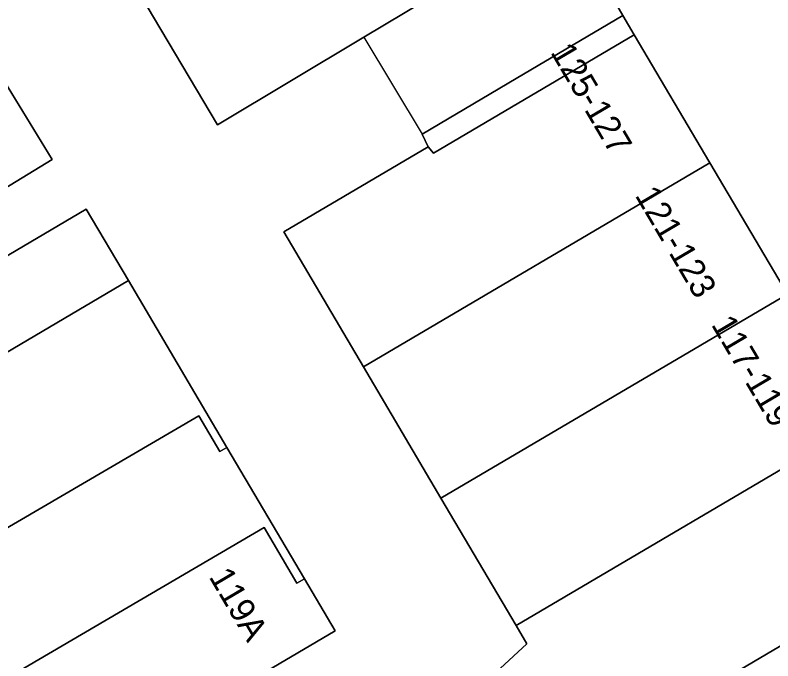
# Model space of a CAD drawing. Extents: x 160377 to 161131, y 383938 to 384853.
# Drawn here: x 161028.51 to 161059.01, y 384408.08 to 384434.08 of the extents above; entities that cross this region are included whole.
import ezdxf

# ---------------------------------------------------------------- set-up
doc = ezdxf.new("R2010")
doc.units = 0
for name, color, linetype in [('IMGEO_Erf', 7, 'Continuous'), ('IMGEO_Pand', 7, 'Continuous'), ('IMGEO_Pand_nummerreeks', 7, 'Continuous'), ('IMGEO_Pand_overbouw', 7, 'Continuous'), ('IMGEO_Voetpad_open', 7, 'Continuous')]:
    doc.layers.add(name, color=color, linetype=linetype)

msp = doc.modelspace()

# ---------------------------------------------------------------- linework, layer by layer
at = {"layer": 'IMGEO_Erf'}
for points in [[(161042.334, 384402.501), (161049.106, 384408.771), (161048.671, 384409.508), (161045.648, 384414.632), (161042.531, 384419.916), (161039.324, 384425.352), (161045.132, 384428.779), (161044.888, 384429.294), (161048.67, 384431.525), (161052.976, 384434.065), (161050.66, 384438.06), (161042.547, 384433.202), (161036.651, 384429.67), (161033.528, 384434.943), (161030.369, 384440.277), (161027.259, 384445.528)], [(161027.938, 384431.647), (161030.001, 384428.271), (161024.5, 384424.909)], [(161020.677, 384419.96), (161031.374, 384426.269), (161033.069, 384423.394), (161037.032, 384416.675), (161040.15, 384411.391), (161041.385, 384409.298), (161029.363, 384402.205), (161029.72, 384401.578), (161034.757, 384404.414), (161036.094, 384401.552), (161037.282, 384399.009), (161038.47, 384396.467), (161039.574, 384394.105), (161040.872, 384391.326), (161043.221, 384385.874), (161045.337, 384381.239), (161047.188, 384376.609)]]:
    msp.add_lwpolyline(points, dxfattribs=at)
at = {"layer": 'IMGEO_Pand'}
for points in [[(161047.632, 384443.257), (161033.528, 384434.943), (161036.651, 384429.67), (161042.547, 384433.202), (161050.66, 384438.06), (161050.517, 384438.378)], [(161053.43, 384433.295), (161052.976, 384434.065), (161048.67, 384431.525), (161044.888, 384429.294), (161045.132, 384428.779), (161045.347, 384428.527)], [(161053.43, 384433.295), (161045.347, 384428.527), (161045.132, 384428.779), (161039.324, 384425.352), (161042.531, 384419.916), (161056.474, 384428.135)], [(161027.938, 384431.647), (161026.126, 384430.587), (161024.283, 384429.509), (161022.44, 384428.431), (161024.5, 384424.909), (161030.001, 384428.271)], [(161056.474, 384428.135), (161042.531, 384419.916), (161045.648, 384414.632), (161059.591, 384422.852)], [(161033.069, 384423.394), (161031.374, 384426.269), (161020.677, 384419.96), (161021.292, 384419.284), (161022.341, 384417.064)], [(161024.948, 384411.546), (161035.904, 384417.953), (161036.749, 384416.508), (161037.032, 384416.675), (161033.069, 384423.394), (161022.341, 384417.064)], [(161059.591, 384422.852), (161045.648, 384414.632), (161048.671, 384409.508), (161062.614, 384417.727)], [(161024.948, 384411.546), (161027.184, 384406.816), (161038.535, 384413.455), (161039.847, 384411.212), (161040.15, 384411.391), (161037.032, 384416.675), (161036.749, 384416.508), (161035.904, 384417.953)], [(161065.721, 384412.461), (161062.614, 384417.727), (161048.671, 384409.508), (161049.106, 384408.771), (161042.334, 384402.501), (161044.009, 384399.662)], [(161027.184, 384406.816), (161029.363, 384402.205), (161041.385, 384409.298), (161040.15, 384411.391), (161039.847, 384411.212), (161038.535, 384413.455)], [(161047.022, 384394.555), (161068.766, 384407.3), (161065.721, 384412.461), (161044.009, 384399.662)]]:
    msp.add_lwpolyline(points, close=True, dxfattribs=at)
at = {"layer": 'IMGEO_Pand_overbouw'}
msp.add_lwpolyline([(161044.888, 384429.294), (161048.67, 384431.525), (161052.976, 384434.065), (161050.66, 384438.06), (161042.547, 384433.202)], close=True, dxfattribs=at)
at = {"layer": 'IMGEO_Voetpad_open'}
msp.add_lwpolyline([(161041.371, 384453.848), (161044.477, 384448.594), (161047.632, 384443.257), (161050.517, 384438.378), (161050.66, 384438.06), (161052.976, 384434.065), (161053.43, 384433.295), (161056.474, 384428.135), (161059.591, 384422.852), (161062.614, 384417.727), (161065.721, 384412.461), (161068.766, 384407.3), (161071.959, 384401.887), (161074.99, 384396.751), (161077.859, 384391.887), (161078.036, 384391.587), (161078.273, 384391.086), (161081.775, 384383.667), (161084.299, 384378.323)], dxfattribs=at)

# ---------------------------------------------------------------- texts
at = {"layer": 'IMGEO_Pand_nummerreeks'}
for s, rotation, p in [('125-127', 300.5369, (161050.037, 384432.592)), ('121-123', 300.5388, (161053.437, 384426.828)), ('117-119', 300.5388, (161056.506, 384421.626)), ('119A', 300.5455, (161036.287, 384411.471))]:
    msp.add_text(s, height=1, rotation=rotation, dxfattribs=at).set_placement(p)

doc.saveas('drawing.dxf')
